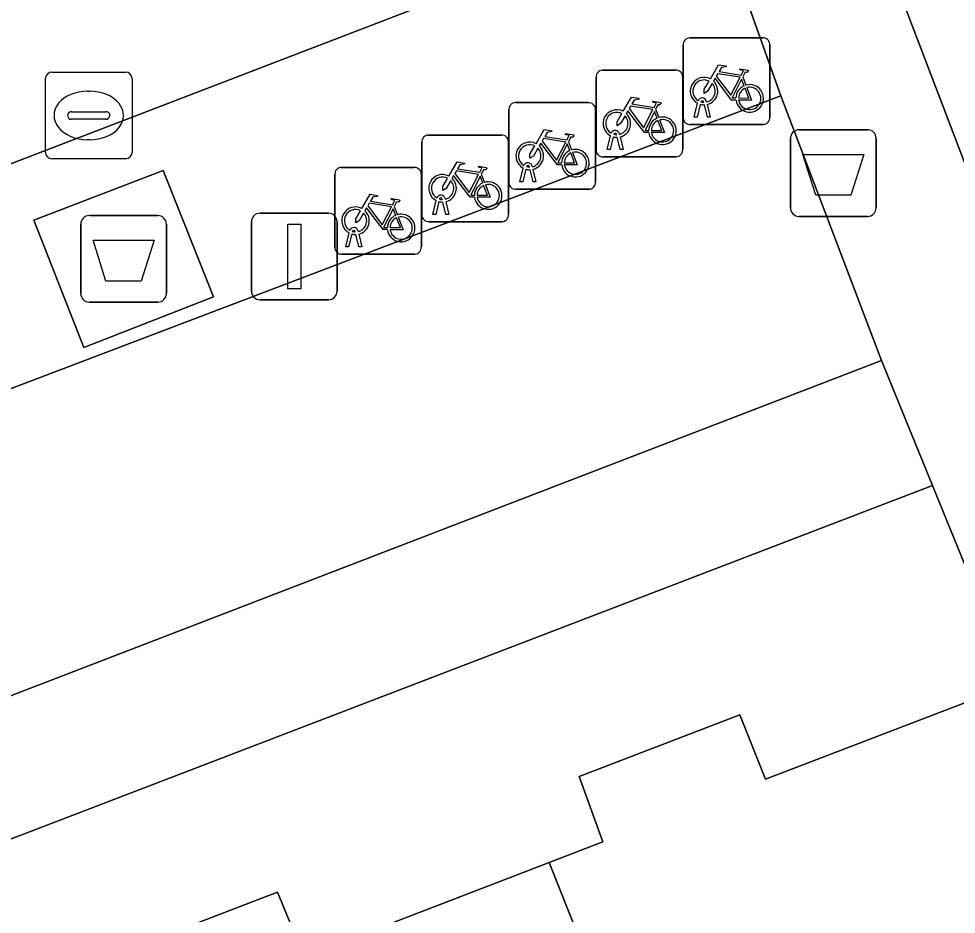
# Model space of a CAD drawing. Extents: x 159262 to 160143, y 383399 to 384319.
# Drawn here: x 159578.86 to 159589.68, y 383669.41 to 383679.75 of the extents above; entities that cross this region are included whole.
import ezdxf

# ---------------------------------------------------------------- set-up
doc = ezdxf.new("R2010")
doc.units = 0
for name, color, linetype in [('IMGEO_Afval_apart_plaats', 7, 'Continuous'), ('IMGEO_Afvalbak', 7, 'Continuous'), ('IMGEO_Erf', 7, 'Continuous'), ('IMGEO_Fietsenrek', 7, 'Continuous'), ('IMGEO_Groenvoorziening', 7, 'Continuous'), ('IMGEO_Kolk', 7, 'Continuous'), ('IMGEO_Lichtmast', 7, 'Continuous'), ('IMGEO_Muur', 7, 'Continuous'), ('IMGEO_Pand', 7, 'Continuous'), ('IMGEO_Voetpad_gesloten', 7, 'Continuous'), ('IMGEO_Voetpad_open', 7, 'Continuous')]:
    doc.layers.add(name, color=color, linetype=linetype)

msp = doc.modelspace()

# ---------------------------------------------------------------- linework, layer by layer
at = {"layer": 'IMGEO_Afval_apart_plaats'}
for p, q in [((159579.675, 383677.477), (159580.465, 383677.477)), ((159580.465, 383677.477), (159579.675, 383677.477)), ((159579.575, 383676.577), (159579.575, 383677.377)), ((159579.575, 383677.377), (159579.575, 383676.577)), ((159580.565, 383677.377), (159580.565, 383676.577)), ((159580.565, 383676.577), (159580.565, 383677.377)), ((159580.465, 383676.477), (159579.675, 383676.477)), ((159579.675, 383676.477), (159580.465, 383676.477))]:
    msp.add_line(p, q, dxfattribs=at)
msp.add_lwpolyline([(159579.718, 383677.191), (159580.422, 383677.191), (159580.273, 383676.721), (159579.867, 383676.721), (159579.718, 383677.191)], dxfattribs=at)
for centre, start, end in [((159579.675, 383677.377), 90, 180), ((159579.675, 383677.377), 90, 180), ((159580.465, 383677.377), 0, 90), ((159580.465, 383677.377), 360, 90), ((159579.675, 383676.577), 180, 270), ((159579.675, 383676.577), 180, 270), ((159580.465, 383676.577), 270, 0), ((159580.465, 383676.577), 270, 0)]:
    msp.add_arc(centre, 0.1, start, end, dxfattribs=at)
at = {"layer": 'IMGEO_Afvalbak'}
for p, q in [((159587.867, 383678.467), (159588.657, 383678.467)), ((159588.657, 383678.467), (159587.867, 383678.467)), ((159587.767, 383677.567), (159587.767, 383678.367)), ((159587.767, 383678.367), (159587.767, 383677.567)), ((159588.757, 383678.367), (159588.757, 383677.567)), ((159588.757, 383677.567), (159588.757, 383678.367)), ((159588.657, 383677.467), (159587.867, 383677.467)), ((159587.867, 383677.467), (159588.657, 383677.467))]:
    msp.add_line(p, q, dxfattribs=at)
msp.add_lwpolyline([(159587.91, 383678.181), (159588.614, 383678.181), (159588.465, 383677.711), (159588.059, 383677.711), (159587.91, 383678.181)], dxfattribs=at)
for centre, start, end in [((159587.867, 383678.367), 90, 180), ((159587.867, 383678.367), 90, 180), ((159588.657, 383678.367), 0, 90), ((159588.657, 383678.367), 360, 90), ((159587.867, 383677.567), 180, 270), ((159587.867, 383677.567), 180, 270), ((159588.657, 383677.567), 270, 0), ((159588.657, 383677.567), 270, 0)]:
    msp.add_arc(centre, 0.1, start, end, dxfattribs=at)
at = {"layer": 'IMGEO_Erf'}
msp.add_lwpolyline([(159571.503, 383664.837), (159574.226, 383665.823), (159574.952, 383666.152), (159574.671, 383666.907), (159576.526, 383667.623), (159576.827, 383666.876), (159579.598, 383667.929), (159580.271, 383668.198), (159579.991, 383668.953), (159581.846, 383669.668), (159582.156, 383668.921), (159584.982, 383670.008), (159585.601, 383670.247), (159585.329, 383671.001), (159587.185, 383671.713), (159587.478, 383670.969), (159590.343, 383672.068), (159589.409, 383674.359), (159546.608, 383657.945)], dxfattribs=at)
at = {"layer": 'IMGEO_Fietsenrek'}
for p, q in [((159586.605, 383679.528), (159587.446, 383679.528)), ((159587.446, 383679.528), (159586.605, 383679.528)), ((159586.53, 383678.603), (159586.53, 383679.444)), ((159586.53, 383679.444), (159586.53, 383678.603)), ((159587.53, 383679.453), (159587.53, 383678.612)), ((159587.53, 383678.612), (159587.53, 383679.453)), ((159585.599, 383679.154), (159586.44, 383679.154)), ((159586.44, 383679.154), (159585.599, 383679.154)), ((159585.524, 383678.229), (159585.524, 383679.07)), ((159585.524, 383679.07), (159585.524, 383678.229)), ((159586.524, 383679.079), (159586.524, 383678.238)), ((159586.524, 383678.238), (159586.524, 383679.079)), ((159587.217, 383679.077), (159587.253, 383678.982)), ((159584.593, 383678.78), (159585.434, 383678.78)), ((159585.434, 383678.78), (159584.593, 383678.78)), ((159586.657, 383678.612), (159586.696, 383678.772)), ((159586.768, 383678.784), (159586.767, 383678.788)), ((159586.799, 383678.795), (159586.8, 383678.788)), ((159584.518, 383677.855), (159584.518, 383678.696)), ((159584.518, 383678.696), (159584.518, 383677.855)), ((159585.518, 383678.705), (159585.518, 383677.864)), ((159585.518, 383677.864), (159585.518, 383678.705)), ((159586.211, 383678.703), (159586.247, 383678.608)), ((159586.726, 383678.76), (159586.691, 383678.612)), ((159586.809, 383678.612), (159586.775, 383678.754)), ((159586.807, 383678.758), (159586.842, 383678.612)), ((159586.691, 383678.612), (159586.657, 383678.612)), ((159586.842, 383678.612), (159586.809, 383678.612)), ((159587.455, 383678.528), (159586.614, 383678.528)), ((159586.614, 383678.528), (159587.455, 383678.528)), ((159583.587, 383678.406), (159584.428, 383678.406)), ((159584.428, 383678.406), (159583.587, 383678.406)), ((159585.651, 383678.238), (159585.69, 383678.398)), ((159585.72, 383678.386), (159585.685, 383678.238)), ((159585.762, 383678.41), (159585.761, 383678.414)), ((159585.803, 383678.238), (159585.769, 383678.38)), ((159585.793, 383678.421), (159585.794, 383678.414)), ((159585.801, 383678.384), (159585.836, 383678.238)), ((159583.512, 383677.481), (159583.512, 383678.322)), ((159583.512, 383678.322), (159583.512, 383677.481)), ((159584.512, 383678.331), (159584.512, 383677.49)), ((159584.512, 383677.49), (159584.512, 383678.331)), ((159585.205, 383678.329), (159585.241, 383678.234)), ((159585.685, 383678.238), (159585.651, 383678.238)), ((159585.836, 383678.238), (159585.803, 383678.238)), ((159586.449, 383678.154), (159585.608, 383678.154)), ((159585.608, 383678.154), (159586.449, 383678.154)), ((159582.582, 383678.032), (159583.423, 383678.032)), ((159583.423, 383678.032), (159582.582, 383678.032)), ((159584.645, 383677.864), (159584.684, 383678.024)), ((159584.714, 383678.012), (159584.679, 383677.864)), ((159584.756, 383678.036), (159584.755, 383678.04)), ((159584.787, 383678.047), (159584.788, 383678.04)), ((159582.507, 383677.107), (159582.507, 383677.948)), ((159582.507, 383677.948), (159582.507, 383677.107)), ((159583.507, 383677.957), (159583.507, 383677.116)), ((159583.507, 383677.116), (159583.507, 383677.957)), ((159584.199, 383677.955), (159584.235, 383677.86)), ((159584.797, 383677.864), (159584.763, 383678.006)), ((159584.795, 383678.01), (159584.83, 383677.864)), ((159584.679, 383677.864), (159584.645, 383677.864)), ((159584.83, 383677.864), (159584.797, 383677.864)), ((159585.443, 383677.78), (159584.602, 383677.78)), ((159584.602, 383677.78), (159585.443, 383677.78)), ((159583.194, 383677.581), (159583.23, 383677.486)), ((159583.639, 383677.49), (159583.678, 383677.65)), ((159583.708, 383677.638), (159583.673, 383677.49)), ((159583.75, 383677.662), (159583.749, 383677.666)), ((159583.791, 383677.49), (159583.757, 383677.632)), ((159583.781, 383677.673), (159583.782, 383677.666)), ((159583.789, 383677.636), (159583.824, 383677.49)), ((159583.673, 383677.49), (159583.639, 383677.49)), ((159583.824, 383677.49), (159583.791, 383677.49)), ((159584.437, 383677.406), (159583.596, 383677.406)), ((159583.596, 383677.406), (159584.437, 383677.406)), ((159582.634, 383677.116), (159582.673, 383677.276)), ((159582.703, 383677.264), (159582.668, 383677.116)), ((159582.745, 383677.288), (159582.744, 383677.292)), ((159582.786, 383677.116), (159582.752, 383677.258)), ((159582.776, 383677.299), (159582.777, 383677.292)), ((159582.784, 383677.262), (159582.819, 383677.116)), ((159582.668, 383677.116), (159582.634, 383677.116)), ((159582.819, 383677.116), (159582.786, 383677.116)), ((159583.432, 383677.032), (159582.591, 383677.032)), ((159582.591, 383677.032), (159583.432, 383677.032))]:
    msp.add_line(p, q, dxfattribs=at)
for points in [[(159586.843, 383679.054), (159586.938, 383679.218), (159587.024, 383679.204), (159587.026, 383679.195), (159586.97, 383679.184), (159586.943, 383679.139), (159587.199, 383679.098)], [(159587.186, 383679.073), (159586.929, 383679.114), (159586.912, 383679.085), (159587.079, 383678.865), (159587.186, 383679.073)], [(159587.199, 383679.098), (159587.224, 383679.147), (159587.218, 383679.151), (159587.195, 383679.155), (159587.183, 383679.162), (159587.182, 383679.165), (159587.184, 383679.17), (159587.279, 383679.155), (159587.281, 383679.145), (159587.271, 383679.132), (159587.259, 383679.126), (159587.245, 383679.132), (159587.217, 383679.077)], [(159586.864, 383679.002), (159586.812, 383678.912), (159586.772, 383678.887), (159586.773, 383678.934), (159586.828, 383679.028)], [(159587.139, 383678.81), (159587.089, 383678.81), (159586.898, 383679.061), (159586.879, 383679.029)], [(159587.234, 383678.975), (159587.204, 383679.052), (159587.095, 383678.834), (159587.138, 383678.834)], [(159587.168, 383678.834), (159587.288, 383678.833), (159587.244, 383678.947)], [(159587.264, 383678.954), (159587.319, 383678.809), (159587.169, 383678.809)], [(159585.837, 383678.68), (159585.932, 383678.844), (159586.018, 383678.83), (159586.02, 383678.821), (159585.964, 383678.81), (159585.937, 383678.765), (159586.193, 383678.724)], [(159586.193, 383678.724), (159586.218, 383678.773), (159586.212, 383678.777), (159586.189, 383678.781), (159586.177, 383678.788), (159586.176, 383678.791), (159586.178, 383678.796), (159586.273, 383678.781), (159586.275, 383678.771), (159586.265, 383678.758), (159586.253, 383678.752), (159586.239, 383678.758), (159586.211, 383678.703)], [(159586.133, 383678.436), (159586.083, 383678.436), (159585.892, 383678.687), (159585.873, 383678.655)], [(159586.18, 383678.699), (159585.923, 383678.74), (159585.906, 383678.711), (159586.073, 383678.491), (159586.18, 383678.699)], [(159586.228, 383678.601), (159586.198, 383678.678), (159586.089, 383678.46), (159586.132, 383678.46)], [(159585.858, 383678.628), (159585.806, 383678.538), (159585.766, 383678.513), (159585.767, 383678.56), (159585.822, 383678.654)], [(159586.162, 383678.46), (159586.282, 383678.459), (159586.238, 383678.573)], [(159586.258, 383678.58), (159586.313, 383678.435), (159586.163, 383678.435)], [(159584.831, 383678.306), (159584.926, 383678.47), (159585.012, 383678.456), (159585.014, 383678.447), (159584.958, 383678.436), (159584.931, 383678.391), (159585.187, 383678.35)], [(159585.174, 383678.325), (159584.917, 383678.366), (159584.9, 383678.337), (159585.067, 383678.117), (159585.174, 383678.325)], [(159585.187, 383678.35), (159585.212, 383678.399), (159585.206, 383678.403), (159585.183, 383678.407), (159585.171, 383678.414), (159585.17, 383678.417), (159585.172, 383678.422), (159585.267, 383678.407), (159585.269, 383678.397), (159585.259, 383678.384), (159585.247, 383678.378), (159585.233, 383678.384), (159585.205, 383678.329)], [(159584.852, 383678.254), (159584.8, 383678.164), (159584.76, 383678.139), (159584.761, 383678.186), (159584.816, 383678.28)], [(159585.127, 383678.062), (159585.077, 383678.062), (159584.886, 383678.313), (159584.867, 383678.281)], [(159585.222, 383678.227), (159585.192, 383678.304), (159585.083, 383678.086), (159585.126, 383678.086)], [(159585.156, 383678.086), (159585.276, 383678.085), (159585.232, 383678.199)], [(159585.252, 383678.206), (159585.307, 383678.061), (159585.157, 383678.061)], [(159583.825, 383677.932), (159583.92, 383678.096), (159584.006, 383678.082), (159584.008, 383678.073), (159583.952, 383678.062), (159583.925, 383678.017), (159584.181, 383677.976)], [(159584.181, 383677.976), (159584.206, 383678.025), (159584.2, 383678.029), (159584.177, 383678.033), (159584.165, 383678.04), (159584.164, 383678.043), (159584.166, 383678.048), (159584.261, 383678.033), (159584.263, 383678.023), (159584.253, 383678.01), (159584.241, 383678.004), (159584.227, 383678.01), (159584.199, 383677.955)], [(159583.846, 383677.88), (159583.794, 383677.79), (159583.754, 383677.765), (159583.755, 383677.812), (159583.81, 383677.906)], [(159584.121, 383677.688), (159584.071, 383677.688), (159583.88, 383677.939), (159583.861, 383677.907)], [(159584.168, 383677.951), (159583.911, 383677.992), (159583.894, 383677.963), (159584.061, 383677.743), (159584.168, 383677.951)], [(159584.216, 383677.853), (159584.186, 383677.93), (159584.077, 383677.712), (159584.12, 383677.712)], [(159584.15, 383677.712), (159584.27, 383677.711), (159584.226, 383677.825)], [(159584.246, 383677.832), (159584.301, 383677.687), (159584.151, 383677.687)], [(159582.82, 383677.558), (159582.915, 383677.722), (159583.001, 383677.708), (159583.003, 383677.699), (159582.947, 383677.688), (159582.92, 383677.643), (159583.176, 383677.602)], [(159583.163, 383677.577), (159582.906, 383677.618), (159582.889, 383677.589), (159583.056, 383677.369), (159583.163, 383677.577)], [(159583.176, 383677.602), (159583.201, 383677.651), (159583.195, 383677.655), (159583.172, 383677.659), (159583.16, 383677.666), (159583.159, 383677.669), (159583.161, 383677.674), (159583.256, 383677.659), (159583.258, 383677.649), (159583.248, 383677.636), (159583.236, 383677.63), (159583.222, 383677.636), (159583.194, 383677.581)], [(159582.841, 383677.506), (159582.789, 383677.416), (159582.749, 383677.391), (159582.75, 383677.438), (159582.805, 383677.532)], [(159583.116, 383677.314), (159583.066, 383677.314), (159582.875, 383677.565), (159582.856, 383677.533)], [(159583.211, 383677.479), (159583.181, 383677.556), (159583.072, 383677.338), (159583.115, 383677.338)], [(159583.145, 383677.338), (159583.265, 383677.337), (159583.221, 383677.451)], [(159583.241, 383677.458), (159583.296, 383677.313), (159583.146, 383677.313)]]:
    msp.add_lwpolyline(points, dxfattribs=at)
for centre, radius, start, end in [((159586.608, 383679.45), 0.0779, 92.4484, 184.2845), ((159586.608, 383679.45), 0.0779, 92.4484, 184.2845), ((159587.452, 383679.45), 0.0779, 2.4484, 94.2845), ((159587.452, 383679.45), 0.0779, 2.4484, 94.2845), ((159585.602, 383679.076), 0.0779, 92.4484, 184.2845), ((159585.602, 383679.076), 0.0779, 92.4484, 184.2845), ((159586.446, 383679.076), 0.0779, 2.4484, 94.2845), ((159586.446, 383679.076), 0.0779, 2.4484, 94.2845), ((159586.77, 383678.913), 0.159, 62.6766, 242.1369), ((159586.77, 383678.913), 0.129, 63.3192, 238.903), ((159586.77, 383678.913), 0.129, 283.6043, 43.4302), ((159586.77, 383678.913), 0.159, 283.5766, 46.6042), ((159587.297, 383678.829), 0.159, 187.0065, 105.7708), ((159587.297, 383678.829), 0.159, 113.3408, 178.3217), ((159587.297, 383678.829), 0.129, 113.923, 177.9556), ((159587.297, 383678.829), 0.129, 188.6715, 104.5883), ((159584.596, 383678.702), 0.0779, 92.4484, 184.2845), ((159584.596, 383678.702), 0.0779, 92.4484, 184.2845), ((159585.44, 383678.702), 0.0779, 2.4484, 94.2845), ((159585.44, 383678.702), 0.0779, 2.4484, 94.2845), ((159586.75, 383678.784), 0.0499, 12.8025, 158.6934), ((159586.75, 383678.784), 0.0174, 12.8025, 163.4502), ((159586.77, 383678.913), 0.129, 253.415, 269.0204), ((159585.764, 383678.539), 0.159, 62.6766, 242.1369), ((159585.764, 383678.539), 0.129, 63.3192, 238.903), ((159586.77, 383678.913), 0.159, 253.9967, 271.7867), ((159585.764, 383678.539), 0.129, 283.6043, 43.4302), ((159585.764, 383678.539), 0.159, 283.5766, 46.6042), ((159586.291, 383678.455), 0.159, 113.3408, 178.3217), ((159586.291, 383678.455), 0.159, 187.0065, 105.7708), ((159586.291, 383678.455), 0.129, 113.923, 177.9556), ((159586.291, 383678.455), 0.129, 188.6715, 104.5883), ((159586.608, 383678.606), 0.0779, 182.4484, 274.2845), ((159586.608, 383678.606), 0.0779, 182.4484, 274.2845), ((159587.452, 383678.606), 0.0779, 272.4484, 4.2845), ((159587.452, 383678.606), 0.0779, 272.4484, 4.2845), ((159585.744, 383678.41), 0.0499, 12.8025, 158.6934), ((159583.59, 383678.328), 0.0779, 92.4484, 184.2845), ((159583.59, 383678.328), 0.0779, 92.4484, 184.2845), ((159584.434, 383678.328), 0.0779, 2.4484, 94.2845), ((159584.434, 383678.328), 0.0779, 2.4484, 94.2845), ((159585.764, 383678.539), 0.159, 253.9967, 271.7867), ((159585.744, 383678.41), 0.0174, 12.8025, 163.4502), ((159585.764, 383678.539), 0.129, 253.415, 269.0204), ((159584.758, 383678.165), 0.159, 62.6766, 242.1369), ((159584.758, 383678.165), 0.129, 63.3192, 238.903), ((159584.758, 383678.165), 0.129, 283.6043, 43.4302), ((159584.758, 383678.165), 0.159, 283.5766, 46.6042), ((159585.285, 383678.081), 0.159, 187.0065, 105.7708), ((159585.602, 383678.232), 0.0779, 182.4484, 274.2845), ((159585.602, 383678.232), 0.0779, 182.4484, 274.2845), ((159586.446, 383678.232), 0.0779, 272.4484, 4.2845), ((159586.446, 383678.232), 0.0779, 272.4484, 4.2845), ((159585.285, 383678.081), 0.159, 113.3408, 178.3217), ((159585.285, 383678.081), 0.129, 113.923, 177.9556), ((159585.285, 383678.081), 0.129, 188.6715, 104.5883), ((159582.585, 383677.954), 0.0779, 92.4484, 184.2845), ((159582.585, 383677.954), 0.0779, 92.4484, 184.2845), ((159583.429, 383677.954), 0.0779, 2.4484, 94.2845), ((159583.429, 383677.954), 0.0779, 2.4484, 94.2845), ((159584.738, 383678.036), 0.0499, 12.8025, 158.6934), ((159584.758, 383678.165), 0.159, 253.9967, 271.7867), ((159584.738, 383678.036), 0.0174, 12.8025, 163.4502), ((159584.758, 383678.165), 0.129, 253.415, 269.0204), ((159583.752, 383677.791), 0.159, 62.6766, 242.1369), ((159583.752, 383677.791), 0.129, 63.3192, 238.903), ((159583.752, 383677.791), 0.159, 283.5766, 46.6042), ((159583.752, 383677.791), 0.129, 283.6043, 43.4302), ((159584.279, 383677.707), 0.159, 113.3408, 178.3217), ((159584.279, 383677.707), 0.159, 187.0065, 105.7708), ((159584.279, 383677.707), 0.129, 113.923, 177.9556), ((159584.279, 383677.707), 0.129, 188.6715, 104.5883), ((159584.596, 383677.858), 0.0779, 182.4484, 274.2845), ((159584.596, 383677.858), 0.0779, 182.4484, 274.2845), ((159585.44, 383677.858), 0.0779, 272.4484, 4.2845), ((159585.44, 383677.858), 0.0779, 272.4484, 4.2845), ((159583.732, 383677.662), 0.0499, 12.8025, 158.6934), ((159583.752, 383677.791), 0.159, 253.9967, 271.7867), ((159583.732, 383677.662), 0.0174, 12.8025, 163.4502), ((159583.752, 383677.791), 0.129, 253.415, 269.0204), ((159582.747, 383677.417), 0.159, 62.6766, 242.1369), ((159582.747, 383677.417), 0.129, 63.3192, 238.903), ((159582.747, 383677.417), 0.129, 283.6043, 43.4302), ((159582.747, 383677.417), 0.159, 283.5766, 46.6042), ((159583.274, 383677.333), 0.159, 113.3408, 178.3217), ((159583.274, 383677.333), 0.159, 187.0065, 105.7708), ((159583.59, 383677.484), 0.0779, 182.4484, 274.2845), ((159583.59, 383677.484), 0.0779, 182.4484, 274.2845), ((159584.434, 383677.484), 0.0779, 272.4484, 4.2845), ((159584.434, 383677.484), 0.0779, 272.4484, 4.2845), ((159583.274, 383677.333), 0.129, 113.923, 177.9556), ((159583.274, 383677.333), 0.129, 188.6715, 104.5883), ((159582.727, 383677.288), 0.0499, 12.8025, 158.6934), ((159582.747, 383677.417), 0.159, 253.9967, 271.7867), ((159582.727, 383677.288), 0.0174, 12.8025, 163.4502), ((159582.747, 383677.417), 0.129, 253.415, 269.0204), ((159582.585, 383677.11), 0.0779, 182.4484, 274.2845), ((159582.585, 383677.11), 0.0779, 182.4484, 274.2845), ((159583.429, 383677.11), 0.0779, 272.4484, 4.2845), ((159583.429, 383677.11), 0.0779, 272.4484, 4.2845)]:
    msp.add_arc(centre, radius, start, end, dxfattribs=at)
at = {"layer": 'IMGEO_Groenvoorziening'}
msp.add_lwpolyline([(159587.655, 383678.859), (159573.225, 383673.371), (159574.404, 383670.256), (159588.817, 383675.805)], close=True, dxfattribs=at)
at = {"layer": 'IMGEO_Kolk'}
for p, q in [((159579.242, 383679.132), (159580.094, 383679.132)), ((159579.167, 383678.206), (159579.167, 383679.058)), ((159580.168, 383679.058), (159580.168, 383678.206)), ((159579.655, 383678.912), (159579.68, 383678.912)), ((159579.469, 383678.675), (159579.867, 383678.675)), ((159579.426, 383678.626), (159579.426, 383678.638)), ((159579.864, 383678.589), (159579.466, 383678.589)), ((159579.91, 383678.638), (159579.91, 383678.626)), ((159579.678, 383678.352), (159579.653, 383678.352)), ((159580.094, 383678.132), (159579.242, 383678.132))]:
    msp.add_line(p, q, dxfattribs=at)
for points in [[(159579.242, 383679.132), (159580.094, 383679.132)], [(159579.167, 383678.206), (159579.167, 383679.058)], [(159580.168, 383679.058), (159580.168, 383678.206)], [(159580.094, 383678.132), (159579.242, 383678.132)]]:
    msp.add_lwpolyline(points, dxfattribs=at)
for centre, radius, start, end in [((159579.244, 383679.056), 0.0765, 91.552, 178.448), ((159579.244, 383679.056), 0.0765, 91.552, 178.448), ((159580.092, 383679.056), 0.0765, 1.552, 88.448), ((159580.092, 383679.056), 0.0765, 1.552, 88.448), ((159579.466, 383678.635), 0.0403, 85.8775, 175.7526), ((159579.871, 383678.637), 0.0386, 1.7309, 96.639), ((159579.463, 383678.625), 0.0366, 178.938, 274.7102), ((159579.867, 383678.632), 0.043, 264.8664, 352.4533), ((159579.244, 383678.208), 0.0765, 181.552, 268.448), ((159579.244, 383678.208), 0.0765, 181.552, 268.448), ((159580.092, 383678.208), 0.0765, 271.552, 358.448), ((159580.092, 383678.208), 0.0765, 271.552, 358.448)]:
    msp.add_arc(centre, radius, start, end, dxfattribs=at)
for centre, major_axis, ratio, start_param, end_param in [((159579.654, 383678.632), (-0.387, 0.002), 0.722429, 4.712389, 7.853982), ((159579.679, 383678.632), (-0.39, 0.002), 0.717154, 1.570796, 4.712389)]:
    msp.add_ellipse(centre, major_axis=major_axis, ratio=ratio, start_param=start_param, end_param=end_param, dxfattribs=at)
at = {"layer": 'IMGEO_Lichtmast'}
for p, q in [((159581.645, 383677.504), (159582.435, 383677.504)), ((159582.435, 383677.504), (159581.645, 383677.504)), ((159581.545, 383676.604), (159581.545, 383677.404)), ((159581.545, 383677.404), (159581.545, 383676.604)), ((159582.535, 383677.404), (159582.535, 383676.604)), ((159582.535, 383676.604), (159582.535, 383677.404)), ((159582.435, 383676.504), (159581.645, 383676.504)), ((159581.645, 383676.504), (159582.435, 383676.504))]:
    msp.add_line(p, q, dxfattribs=at)
msp.add_lwpolyline([(159581.965, 383677.379), (159582.115, 383677.379), (159582.115, 383676.629), (159581.965, 383676.629), (159581.965, 383677.379)], dxfattribs=at)
for centre, start, end in [((159581.645, 383677.404), 90, 180), ((159581.645, 383677.404), 90, 180), ((159582.435, 383677.404), 0, 90), ((159582.435, 383677.404), 360, 90), ((159581.645, 383676.604), 180, 270), ((159581.645, 383676.604), 180, 270), ((159582.435, 383676.604), 270, 0), ((159582.435, 383676.604), 270, 0)]:
    msp.add_arc(centre, 0.1, start, end, dxfattribs=at)
at = {"layer": 'IMGEO_Muur'}
for points in [[(159573.225, 383673.371), (159587.655, 383678.859)], [(159587.655, 383678.859), (159588.817, 383675.805)], [(159588.817, 383675.805), (159574.404, 383670.256), (159573.225, 383673.371)]]:
    msp.add_lwpolyline(points, dxfattribs=at)
at = {"layer": 'IMGEO_Pand'}
for points in [[(159588.522, 383659.657), (159589.631, 383656.769), (159595.372, 383658.975), (159593.814, 383663.032), (159593.104, 383664.88), (159590.343, 383672.068), (159587.478, 383670.969), (159587.185, 383671.713), (159585.329, 383671.001), (159585.601, 383670.247), (159584.982, 383670.008), (159589.017, 383659.853)], [(159584.982, 383670.008), (159582.156, 383668.921), (159581.846, 383669.668), (159579.991, 383668.953), (159580.271, 383668.198), (159579.598, 383667.929), (159583.626, 383657.772), (159584.039, 383657.936), (159585.148, 383655.049), (159589.631, 383656.769), (159588.522, 383659.657), (159589.017, 383659.853)]]:
    msp.add_lwpolyline(points, close=True, dxfattribs=at)
at = {"layer": 'IMGEO_Voetpad_gesloten'}
msp.add_lwpolyline([(159580.527, 383677.998), (159579.034, 383677.423), (159579.61, 383675.954), (159581.109, 383676.538)], close=True, dxfattribs=at)
at = {"layer": 'IMGEO_Voetpad_open'}
for points in [[(159598.102, 383690.81), (159587.403, 383686.673), (159587.489, 383686.479), (159586.561, 383686.101), (159586.631, 383685.917), (159585.33, 383685.418), (159586.835, 383681.173), (159587.655, 383678.859), (159588.817, 383675.805), (159589.409, 383674.359), (159590.343, 383672.068)], [(159546.608, 383657.945), (159589.409, 383674.359), (159588.817, 383675.805), (159574.404, 383670.256), (159573.225, 383673.371), (159572.321, 383675.598), (159569.95, 383674.669), (159571.702, 383670.012), (159571.895, 383669.389), (159567.638, 383667.74), (159567.41, 383668.314), (159566.586, 383668.02), (159566.802, 383667.402), (159562.49, 383665.739), (159562.256, 383666.318), (159561.377, 383666.032), (159561.586, 383665.433), (159557.297, 383663.769)]]:
    msp.add_lwpolyline(points, dxfattribs=at)
for points in [[(159619.379, 383631.734), (159597.575, 383688.534), (159587.311, 383684.551), (159609.011, 383627.739)], [(159609.011, 383627.739), (159587.311, 383684.551), (159597.575, 383688.534), (159619.379, 383631.734)], [(159574.514, 383681.267), (159574.432, 383681.467), (159570.515, 383679.969), (159570.397, 383680.262), (159569.061, 383683.768), (159568.947, 383684.058), (159566.666, 383683.19), (159566.604, 383683.353), (159541.475, 383673.747), (159541.779, 383672.925), (159539.421, 383672.017), (159523.264, 383665.799), (159523.427, 383665.372), (159525.023, 383661.113), (159541.223, 383667.381), (159543.674, 383668.329), (159544.922, 383665.063), (159569.95, 383674.669), (159572.321, 383675.598), (159586.835, 383681.173), (159585.33, 383685.418)], [(159586.835, 383681.173), (159572.321, 383675.598), (159573.225, 383673.371), (159587.655, 383678.859)], [(159579.61, 383675.954), (159579.034, 383677.423), (159580.527, 383677.998), (159581.109, 383676.538)]]:
    msp.add_lwpolyline(points, close=True, dxfattribs=at)

doc.saveas('drawing.dxf')
